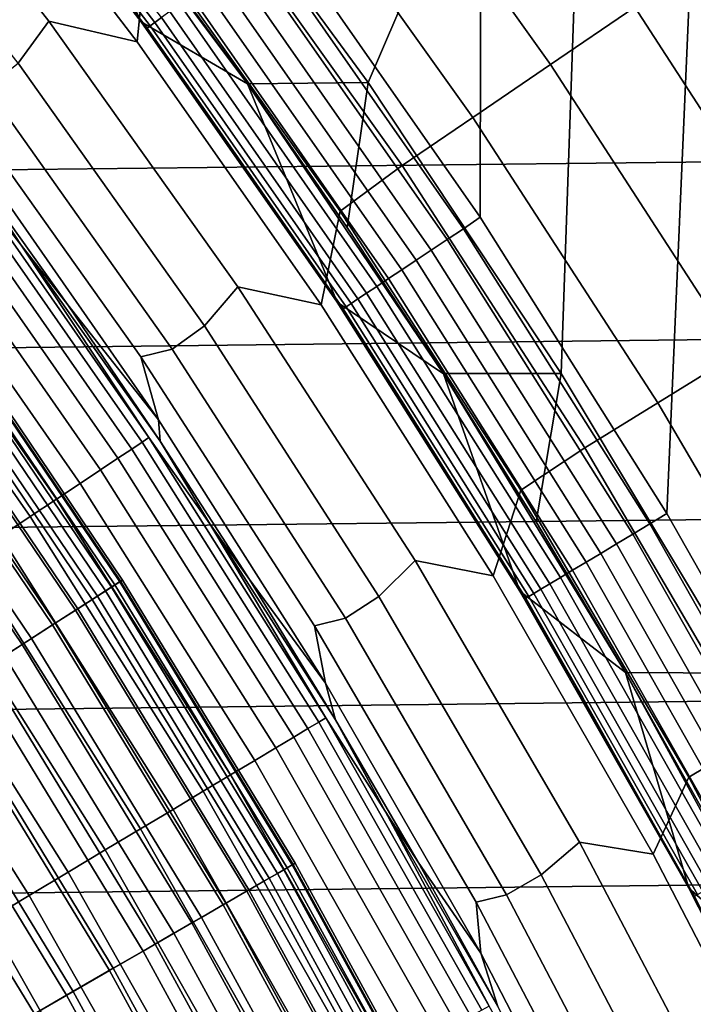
# Model space of a CAD drawing. Header units: metres. Extents: x -109 to 109, y -342 to 66.
# Tile 405 of 512: x 17.36 to 19.39, y 10.07 to 13.04. Entities that reach past the tile are written whole.
import ezdxf

# ---------------------------------------------------------------- set-up
doc = ezdxf.new("R2010")
doc.units = ezdxf.units.M
doc.layers.add('solid_K_24_62_16_000B91', color=7, linetype='CONTINUOUS')

msp = doc.modelspace()

# ---------------------------------------------------------------- linework, layer by layer
at = {"layer": 'solid_K_24_62_16_000B91'}
for points in [[(17.784119, 13.701372, 34.599998), (18.386925, 15.268626, 34.599998), (19.072733, 14.402808, 34.599998), (18.406809, 12.852705, 34.599998)], [(18.139885, 13.311446, 34), (18.743938, 12.446476, 34), (18.747402, 14.16986, 34), (18.072548, 15.021085, 34)], [(18.98876, 11.976199, 34.599998), (18.406809, 12.852705, 34.599998), (19.072733, 14.402808, 34.599998)], [(18.98876, 11.976199, 34.599998), (19.072733, 14.402808, 34.599998), (19.717484, 13.5067, 34.599998), (19.529417, 11.072678, 34.599998)], [(18.743938, 12.446476, 34), (19.306778, 11.554147, 34), (19.382217, 13.288328, 34), (18.747402, 14.16986, 34)], [(17.121813, 14.067979, -25.604593), (17.740078, 13.279839, -25.604593), (17.710339, 12.97538, -26.058783), (17.121588, 13.742919, -26.058783)], [(18.95632, 12.9069, -24.327097), (18.352989, 13.751289, -24.327097), (18.59889, 13.935528, -23.93474), (19.210306, 13.079824, -23.93474)], [(17.783539, 13.048336, 34.268066), (17.152388, 13.86755, 34.268066), (17.133142, 13.85199, 34.323208), (17.763586, 13.033696, 34.323208)], [(17.611908, 13.184109, 34.5), (17.293169, 13.599498, 34.5), (17.092901, 13.850369, 37.75), (17.722563, 13.034983, 37.75)], [(17.411068, 13.692231, 37.599998), (17.722563, 13.034983, 37.75), (17.092901, 13.850369, 37.75)], [(17.749142, 13.023098, 34.380928), (17.119211, 13.840727, 34.380928), (17.110798, 13.833925, 34.440392), (17.740419, 13.016698, 34.440392)], [(17.740419, 13.016698, 34.440392), (17.110798, 13.833925, 34.440392), (17.611908, 13.184109, 34.5)], [(17.763586, 13.033696, 34.323208), (17.133142, 13.85199, 34.323208), (17.119211, 13.840727, 34.380928), (17.749142, 13.023098, 34.380928)], [(16.838154, 13.810571, -26.524464), (17.443949, 13.037024, -26.524464), (17.351593, 12.911283, -26.999956), (16.754761, 13.67688, -26.999956)], [(17.710339, 12.97538, -26.058783), (17.443949, 13.037024, -26.524464), (16.838154, 13.810571, -26.524464), (17.121588, 13.742919, -26.058783)], [(18.722256, 12.747542, -24.737186), (18.126373, 13.581506, -24.737186), (18.352989, 13.751289, -24.327097), (18.95632, 12.9069, -24.327097)], [(22.643448, 13.701851, 84.926178), (-22.950981, 13.182799, 84.926178), (-23.246618, 12.656891, 84.926178), (22.950975, 13.182808, 84.926178)], [(18.042839, 12.848287, 37.599998), (17.722563, 13.034983, 37.75), (17.411068, 13.692231, 37.599998)], [(17.411068, 13.692231, 37.599998), (17.732145, 13.27379, 34.900002), (18.04299, 12.848073, 34.900002), (18.042839, 12.848287, 37.599998)], [(18.04299, 12.848073, 34.900002), (17.732145, 13.27379, 34.900002), (17.784119, 13.701372, 34.599998), (18.406809, 12.852705, 34.599998)], [(18.126373, 13.581506, -24.737186), (18.722256, 12.747542, -24.737186), (18.508955, 12.602326, -25.16353), (17.919861, 13.426788, -25.16353)], [(17.919861, 13.426788, -25.16353), (18.508955, 12.602326, -25.16353), (18.322096, 12.464563, -25.604593), (17.740078, 13.279839, -25.604593)], [(18.69441, 12.412115, 34.003647), (18.743938, 12.446476, 34), (18.139885, 13.311446, 34), (18.092079, 13.274722, 34.003647)], [(20.031343, 12.402883, 33.996353), (19.437162, 13.314766, 33.996353), (19.382217, 13.288328, 34), (19.97562, 12.378391, 34)], [(17.740078, 13.279839, -25.604593), (18.322096, 12.464563, -25.604593), (18.264708, 12.182652, -26.058783), (17.710339, 12.97538, -26.058783)], [(18.69441, 12.412115, 34.003647), (18.092079, 13.274722, 34.003647), (18.044149, 13.239553, 34.014545), (18.644884, 12.379232, 34.014545)], [(19.782383, 12.197336, -23.93474), (19.210306, 13.079824, -23.93474), (19.483295, 13.265693, -23.561533), (20.063501, 12.370664, -23.561533)], [(19.306778, 11.554147, 34), (19.827166, 10.636423, 34), (19.97562, 12.378391, 34), (19.382217, 13.288328, 34)], [(18.644884, 12.379232, 34.014545), (18.044149, 13.239553, 34.014545), (17.997629, 13.20542, 34.032536), (18.596815, 12.347317, 34.032536)], [(18.596815, 12.347317, 34.032536), (17.997629, 13.20542, 34.032536), (17.953199, 13.172821, 34.057358), (18.550907, 12.316835, 34.057358)], [(22.950975, 13.182808, 84.926178), (-23.246618, 12.656891, 84.926178), (-23.530222, 12.124351, 84.926178), (23.246613, 12.6569, 84.926178)], [(17.174181, 12.601232, -29.41346), (16.753042, 13.174735, -29.262819), (17.212774, 12.586291, -28.956398), (17.360952, 12.362662, -29.262819)], [(17.740419, 13.016698, 34.440392), (17.611908, 13.184109, 34.5), (17.722563, 13.034983, 37.75), (17.920671, 12.761251, 34.5)], [(18.550907, 12.316835, 34.057358), (17.953199, 13.172821, 34.057358), (17.911509, 13.142232, 34.088646), (18.507828, 12.288234, 34.088646)], [(18.468208, 12.261929, 34.125946), (17.873167, 13.114099, 34.125946), (17.838732, 13.088834, 34.168709), (18.432629, 12.238306, 34.168709)], [(18.507828, 12.288234, 34.088646), (17.911509, 13.142232, 34.088646), (17.873167, 13.114099, 34.125946), (18.468208, 12.261929, 34.125946)], [(18.432629, 12.238306, 34.168709), (17.838732, 13.088834, 34.168709), (17.80871, 13.066806, 34.216316), (18.401608, 12.21771, 34.216316)], [(18.401608, 12.21771, 34.216316), (17.80871, 13.066806, 34.216316), (17.783539, 13.048336, 34.268066), (18.375599, 12.20044, 34.268066)], [(19.520834, 12.036079, -24.327097), (18.95632, 12.9069, -24.327097), (19.210306, 13.079824, -23.93474), (19.782383, 12.197336, -23.93474)], [(17.443949, 13.037024, -26.524464), (18.014235, 12.236939, -26.524464), (17.913471, 12.119677, -26.999956), (17.351593, 12.911283, -26.999956)], [(18.264708, 12.182652, -26.058783), (18.014235, 12.236939, -26.524464), (17.443949, 13.037024, -26.524464), (17.710339, 12.97538, -26.058783)], [(18.219284, 12.331167, 34.5), (17.920671, 12.761251, 34.5), (17.722563, 13.034983, 37.75), (18.31336, 12.191013, 37.75)], [(18.042839, 12.848287, 37.599998), (18.31336, 12.191013, 37.75), (17.722563, 13.034983, 37.75)], [(18.35498, 12.186751, 34.323208), (17.763586, 13.033696, 34.323208), (17.749142, 13.023098, 34.380928), (18.340055, 12.176842, 34.380928)], [(18.375599, 12.20044, 34.268066), (17.783539, 13.048336, 34.268066), (17.763586, 13.033696, 34.323208), (18.35498, 12.186751, 34.323208)], [(18.340055, 12.176842, 34.380928), (17.749142, 13.023098, 34.380928), (17.740419, 13.016698, 34.440392), (18.331043, 12.170857, 34.440392)], [(17.740419, 13.016698, 34.440392), (17.920671, 12.761251, 34.5), (18.219284, 12.331167, 34.5)], [(18.331043, 12.170857, 34.440392), (17.740419, 13.016698, 34.440392), (18.219284, 12.331167, 34.5)], [(17.351593, 12.911283, -26.999956), (17.913471, 12.119677, -26.999956), (17.815592, 12.04949, -27.483545), (17.25721, 12.836443, -27.483545)], [(19.279799, 11.887475, -24.737186), (18.722256, 12.747542, -24.737186), (18.95632, 12.9069, -24.327097), (19.520834, 12.036079, -24.327097)], [(18.633806, 11.97513, 37.599998), (18.31336, 12.191013, 37.75), (18.042839, 12.848287, 37.599998)], [(18.633806, 11.97513, 37.599998), (18.042839, 12.848287, 37.599998), (18.343445, 12.415335, 34.900002), (18.633629, 11.975408, 34.900002)], [(18.042839, 12.848287, 37.599998), (18.04299, 12.848073, 34.900002), (18.343445, 12.415335, 34.900002)], [(18.04299, 12.848073, 34.900002), (18.406809, 12.852705, 34.599998), (18.343445, 12.415335, 34.900002)], [(18.633629, 11.975408, 34.900002), (18.343445, 12.415335, 34.900002), (18.406809, 12.852705, 34.599998), (18.98876, 11.976199, 34.599998)], [(17.815592, 12.04949, -27.483545), (17.721376, 12.026032, -27.97349), (17.16165, 12.81212, -27.97349), (17.25721, 12.836443, -27.483545)], [(17.16165, 12.81212, -27.97349), (17.721376, 12.026032, -27.97349), (17.775145, 11.835648, -28.468019), (17.237804, 12.605412, -28.468019)], [(18.722256, 12.747542, -24.737186), (19.279799, 11.887475, -24.737186), (19.060146, 11.752058, -25.16353), (18.508955, 12.602326, -25.16353)], [(23.246613, 12.6569, 84.926178), (-23.530222, 12.124351, 84.926178), (-23.801601, 11.585552, 84.926178), (23.530216, 12.12436, 84.926178)], [(17.154245, 12.586605, -29.565153), (17.725355, 11.768712, -29.565153), (17.69405, 11.747928, -29.714186), (17.123951, 12.564376, -29.714186)], [(17.174181, 12.601232, -29.41346), (17.745953, 11.782389, -29.41346), (17.725355, 11.768712, -29.565153), (17.154245, 12.586605, -29.565153)], [(17.174181, 12.601232, -29.41346), (17.360952, 12.362662, -29.262819), (17.745953, 11.782389, -29.41346)], [(17.237804, 12.605412, -28.468019), (17.775145, 11.835648, -28.468019), (17.501003, 12.182331, -28.956398), (17.212774, 12.586291, -28.956398)], [(17.212774, 12.586291, -28.956398), (17.501003, 12.182331, -28.956398), (17.360952, 12.362662, -29.262819)], [(18.508955, 12.602326, -25.16353), (19.060146, 11.752058, -25.16353), (18.866673, 11.623818, -25.604593), (18.322096, 12.464563, -25.604593)], [(17.123951, 12.564376, -29.714186), (17.69405, 11.747928, -29.714186), (17.652267, 11.720186, -29.859468), (17.083515, 12.534707, -29.859468)], [(17.083515, 12.534707, -29.859468), (17.652267, 11.720186, -29.859468), (17.600313, 11.685691, -29.999943), (17.033234, 12.497814, -29.999943)], [(17.033234, 12.497814, -29.999943), (17.600313, 11.685691, -29.999943), (17.538565, 11.644693, -30.134586), (16.973475, 12.453966, -30.134586)], [(18.322096, 12.464563, -25.604593), (18.866673, 11.623818, -25.604593), (18.783619, 11.366275, -26.058783), (18.264708, 12.182652, -26.058783)], [(16.973475, 12.453966, -30.134586), (17.538565, 11.644693, -30.134586), (17.46747, 11.59749, -30.262415), (16.904671, 12.403483, -30.262415)], [(19.255648, 11.522223, 34.003647), (19.306778, 11.554147, 34), (18.743938, 12.446476, 34), (18.69441, 12.412115, 34.003647)], [(16.904671, 12.403483, -30.262415), (17.46747, 11.59749, -30.262415), (17.387552, 11.544429, -30.382496), (16.827328, 12.346734, -30.382496)], [(19.255648, 11.522223, 34.003647), (18.69441, 12.412115, 34.003647), (18.644884, 12.379232, 34.014545), (19.204634, 11.491698, 34.014545)], [(19.204634, 11.491698, 34.014545), (18.644884, 12.379232, 34.014545), (18.596815, 12.347317, 34.032536), (19.155123, 11.462071, 34.032536)], [(16.827328, 12.346734, -30.382496), (17.387552, 11.544429, -30.382496), (17.299391, 11.485894, -30.493958), (16.742006, 12.284131, -30.493958)], [(17.745953, 11.782389, -29.41346), (17.360952, 12.362662, -29.262819), (17.779755, 11.771773, -28.956398), (17.929531, 11.522587, -29.262819)], [(17.501003, 12.182331, -28.956398), (17.779755, 11.771773, -28.956398), (17.360952, 12.362662, -29.262819)], [(19.155123, 11.462071, 34.032536), (18.596815, 12.347317, 34.032536), (18.550907, 12.316835, 34.057358), (19.107836, 11.433775, 34.057358)], [(18.331043, 12.170857, 34.440392), (18.219284, 12.331167, 34.5), (18.31336, 12.191013, 37.75), (18.507578, 11.894097, 34.5)], [(19.107836, 11.433775, 34.057358), (18.550907, 12.316835, 34.057358), (18.507828, 12.288234, 34.088646), (19.063463, 11.407224, 34.088646)], [(19.063463, 11.407224, 34.088646), (18.507828, 12.288234, 34.088646), (18.468208, 12.261929, 34.125946), (19.022655, 11.382805, 34.125946)], [(19.022655, 11.382805, 34.125946), (18.468208, 12.261929, 34.125946), (18.432629, 12.238306, 34.168709), (18.986006, 11.360875, 34.168709)], [(18.014235, 12.236939, -26.524464), (18.547852, 11.411945, -26.524464), (18.439264, 11.303654, -26.999956), (17.913471, 12.119677, -26.999956)], [(18.783619, 11.366275, -26.058783), (18.547852, 11.411945, -26.524464), (18.014235, 12.236939, -26.524464), (18.264708, 12.182652, -26.058783)], [(18.986006, 11.360875, 34.168709), (18.432629, 12.238306, 34.168709), (18.401608, 12.21771, 34.216316), (18.954054, 11.341756, 34.216316)], [(18.927263, 11.325725, 34.268066), (18.375599, 12.20044, 34.268066), (18.35498, 12.186751, 34.323208), (18.906027, 11.313017, 34.323208)], [(18.954054, 11.341756, 34.216316), (18.401608, 12.21771, 34.216316), (18.375599, 12.20044, 34.268066), (18.927263, 11.325725, 34.268066)], [(17.056177, 12.145649, -32.508709), (17.614771, 11.320327, -32.508709), (17.643354, 11.338696, -32.670647), (17.083853, 12.165357, -32.670647)], [(17.098122, 12.175517, -63.279659), (17.658091, 11.348166, -63.279659), (17.632719, 11.331861, -63.563889), (17.073557, 12.158025, -63.563889)], [(17.083853, 12.165357, -32.670647), (17.643354, 11.338696, -32.670647), (17.660578, 11.349764, -32.834843), (17.100531, 12.177233, -32.834843)], [(17.658091, 11.348166, -63.279659), (17.098122, 12.175517, -63.279659), (17.106094, 12.181195, -63), (17.666325, 11.353457, -63)], [(17.100531, 12.177233, -32.834843), (17.660578, 11.349764, -32.834843), (17.666325, 11.353456, -33), (17.106096, 12.181194, -33)], [(17.106096, 12.181194, -33), (17.666325, 11.353456, -33), (17.666325, 11.353457, -63), (17.106094, 12.181195, -63)], [(17.775145, 11.835648, -28.468019), (17.779755, 11.771773, -28.956398), (17.501003, 12.182331, -28.956398)], [(18.785389, 11.450292, 34.5), (18.507578, 11.894097, 34.5), (18.31336, 12.191013, 37.75), (18.864002, 11.320312, 37.75)], [(18.633806, 11.97513, 37.599998), (18.864002, 11.320312, 37.75), (18.31336, 12.191013, 37.75)], [(18.890654, 11.303819, 34.380928), (18.340055, 12.176842, 34.380928), (18.331043, 12.170857, 34.440392), (18.881371, 11.298264, 34.440392)], [(18.331043, 12.170857, 34.440392), (18.507578, 11.894097, 34.5), (18.785389, 11.450292, 34.5)], [(18.881371, 11.298264, 34.440392), (18.331043, 12.170857, 34.440392), (18.785389, 11.450292, 34.5)], [(18.906027, 11.313017, 34.323208), (18.35498, 12.186751, 34.323208), (18.340055, 12.176842, 34.380928), (18.890654, 11.303819, 34.380928)], [(17.017693, 12.118243, -32.350132), (17.575026, 11.294784, -32.350132), (17.614771, 11.320327, -32.508709), (17.056177, 12.145649, -32.508709)], [(17.073557, 12.158025, -63.563889), (17.632719, 11.331861, -63.563889), (17.59034, 11.304625, -63.845238), (17.03252, 12.128802, -63.845238)], [(23.530216, 12.12436, 84.926178), (-23.801601, 11.585552, 84.926178), (-24.060682, 11.040631, 84.926178), (23.801596, 11.585562, 84.926178)], [(16.96866, 12.083328, -32.196003), (17.524389, 11.26224, -32.196003), (17.575026, 11.294784, -32.350132), (17.017693, 12.118243, -32.350132)], [(17.03252, 12.128802, -63.845238), (17.59034, 11.304625, -63.845238), (17.531166, 11.266596, -64.122269), (16.975224, 12.088001, -64.122269)], [(17.913471, 12.119677, -26.999956), (18.439264, 11.303654, -26.999956), (18.338116, 11.238285, -27.483545), (17.815592, 12.04949, -27.483545)], [(16.975224, 12.088001, -64.122269), (17.531166, 11.266596, -64.122269), (17.4555, 11.217969, -64.393578), (16.901957, 12.035829, -64.393578)], [(16.909418, 12.041142, -32.047379), (17.463207, 11.222921, -32.047379), (17.524389, 11.26224, -32.196003), (16.96866, 12.083328, -32.196003)], [(18.338116, 11.238285, -27.483545), (18.245123, 11.215528, -27.97349), (17.721376, 12.026032, -27.97349), (17.815592, 12.04949, -27.483545)], [(16.901957, 12.035829, -64.393578), (17.4555, 11.217969, -64.393578), (17.363729, 11.158992, -64.657761), (16.813097, 11.972552, -64.657761)], [(16.840372, 11.991975, -31.905273), (17.391899, 11.177094, -31.905273), (17.463207, 11.222921, -32.047379), (16.909418, 12.041142, -32.047379)], [(17.721376, 12.026032, -27.97349), (18.245123, 11.215528, -27.97349), (18.278135, 11.043012, -28.468019), (17.775145, 11.835648, -28.468019)], [(19.797861, 11.003064, -24.737186), (19.279799, 11.887475, -24.737186), (19.520834, 12.036079, -24.327097), (20.045372, 11.140612, -24.327097)], [(16.761993, 11.936162, -31.770662), (17.310953, 11.125074, -31.770662), (17.391899, 11.177094, -31.905273), (16.840372, 11.991975, -31.905273)], [(16.813097, 11.972552, -64.657761), (17.363729, 11.158992, -64.657761), (17.256323, 11.089965, -64.913483), (16.709095, 11.898493, -64.913483)], [(18.633629, 11.975408, 34.900002), (18.98876, 11.976199, 34.599998), (18.91337, 11.528527, 34.900002)], [(18.633806, 11.97513, 37.599998), (18.633629, 11.975408, 34.900002), (18.91337, 11.528527, 34.900002)], [(19.182421, 11.075074, 37.599998), (18.864002, 11.320312, 37.75), (18.633806, 11.97513, 37.599998)], [(18.633806, 11.97513, 37.599998), (18.91337, 11.528527, 34.900002), (19.182457, 11.07501, 34.900002), (19.182421, 11.075074, 37.599998)], [(19.182457, 11.07501, 34.900002), (18.91337, 11.528527, 34.900002), (18.98876, 11.976199, 34.599998), (19.529417, 11.072678, 34.599998)], [(19.279799, 11.887475, -24.737186), (19.797861, 11.003064, -24.737186), (19.572306, 10.877724, -25.16353), (19.060146, 11.752058, -25.16353)], [(17.775145, 11.835648, -28.468019), (18.278135, 11.043012, -28.468019), (18.048876, 11.35484, -28.956398), (17.779755, 11.771773, -28.956398)], [(17.745953, 11.782389, -29.41346), (18.278715, 10.937646, -29.41346), (18.257498, 10.92495, -29.565153), (17.725355, 11.768712, -29.565153)], [(17.745953, 11.782389, -29.41346), (17.929531, 11.522587, -29.262819), (18.278715, 10.937646, -29.41346)], [(17.725355, 11.768712, -29.565153), (18.257498, 10.92495, -29.565153), (18.225254, 10.905655, -29.714186), (17.69405, 11.747928, -29.714186)], [(17.779755, 11.771773, -28.956398), (18.048876, 11.35484, -28.956398), (17.929531, 11.522587, -29.262819)], [(19.060146, 11.752058, -25.16353), (19.572306, 10.877724, -25.16353), (19.3727, 10.759322, -25.604593), (18.866673, 11.623818, -25.604593)], [(17.652267, 11.720186, -29.859468), (18.182219, 10.879903, -29.859468), (18.128702, 10.847881, -29.999943), (17.600313, 11.685691, -29.999943)], [(17.69405, 11.747928, -29.714186), (18.225254, 10.905655, -29.714186), (18.182219, 10.879903, -29.859468), (17.652267, 11.720186, -29.859468)], [(17.600313, 11.685691, -29.999943), (18.128702, 10.847881, -29.999943), (18.0651, 10.809822, -30.134586), (17.538565, 11.644693, -30.134586)], [(17.538565, 11.644693, -30.134586), (18.0651, 10.809822, -30.134586), (17.991873, 10.766004, -30.262415), (17.46747, 11.59749, -30.262415)], [(18.866673, 11.623818, -25.604593), (19.3727, 10.759322, -25.604593), (19.266068, 10.527831, -26.058783), (18.783619, 11.366275, -26.058783)], [(23.801596, 11.585562, 84.926178), (-24.060682, 11.040631, 84.926178), (-24.307245, 10.490058, 84.926178), (24.060677, 11.040641, 84.926178)], [(17.46747, 11.59749, -30.262415), (17.991873, 10.766004, -30.262415), (17.909555, 10.716746, -30.382496), (17.387552, 11.544429, -30.382496)], [(17.387552, 11.544429, -30.382496), (17.909555, 10.716746, -30.382496), (17.818747, 10.662408, -30.493958), (17.299391, 11.485894, -30.493958)], [(19.774555, 10.607003, 34.003647), (19.827166, 10.636423, 34), (19.306778, 11.554147, 34), (19.255648, 11.522223, 34.003647)], [(18.278715, 10.937646, -29.41346), (17.929531, 11.522587, -29.262819), (18.308222, 10.931757, -28.956398), (18.457491, 10.65641, -29.262819)], [(18.048876, 11.35484, -28.956398), (18.308222, 10.931757, -28.956398), (17.929531, 11.522587, -29.262819)], [(19.774555, 10.607003, 34.003647), (19.255648, 11.522223, 34.003647), (19.204634, 11.491698, 34.014545), (19.722168, 10.578903, 34.014545)], [(17.299391, 11.485894, -30.493958), (17.818747, 10.662408, -30.493958), (17.72011, 10.603386, -30.595985), (17.203629, 11.422313, -30.595985)], [(19.722168, 10.578903, 34.014545), (19.204634, 11.491698, 34.014545), (19.155123, 11.462071, 34.032536), (19.671322, 10.551629, 34.032536)], [(19.671322, 10.551629, 34.032536), (19.155123, 11.462071, 34.032536), (19.107836, 11.433775, 34.057358), (19.622761, 10.52558, 34.057358)], [(18.881371, 11.298264, 34.440392), (18.785389, 11.450292, 34.5), (18.864002, 11.320312, 37.75), (19.052559, 11, 34.5)], [(19.622761, 10.52558, 34.057358), (19.107836, 11.433775, 34.057358), (19.063463, 11.407224, 34.088646), (19.577192, 10.501139, 34.088646)], [(17.203629, 11.422313, -30.595985), (17.72011, 10.603386, -30.595985), (17.614363, 10.54011, -30.687834), (17.100964, 11.35415, -30.687834)], [(18.547852, 11.411945, -26.524464), (19.043715, 10.563724, -26.524464), (18.927908, 10.464861, -26.999956), (18.439264, 11.303654, -26.999956)], [(19.266068, 10.527831, -26.058783), (19.043715, 10.563724, -26.524464), (18.547852, 11.411945, -26.524464), (18.783619, 11.366275, -26.058783)], [(19.577192, 10.501139, 34.088646), (19.063463, 11.407224, 34.088646), (19.022655, 11.382805, 34.125946), (19.535284, 10.47866, 34.125946)], [(19.535284, 10.47866, 34.125946), (19.022655, 11.382805, 34.125946), (18.986006, 11.360875, 34.168709), (19.497648, 10.458471, 34.168709)], [(17.100964, 11.35415, -30.687834), (17.614363, 10.54011, -30.687834), (17.502279, 10.473041, -30.768835), (16.992147, 11.2819, -30.768835)], [(17.614771, 11.320327, -32.508709), (18.133463, 10.469359, -32.508709), (18.162888, 10.486348, -32.670647), (17.643354, 11.338696, -32.670647)], [(17.658091, 11.348166, -63.279659), (18.178057, 10.495106, -63.279659), (18.151939, 10.480027, -63.563889), (17.632719, 11.331861, -63.563889)], [(17.643354, 11.338696, -32.670647), (18.162888, 10.486348, -32.670647), (18.180618, 10.496585, -32.834843), (17.660578, 11.349764, -32.834843)], [(18.178057, 10.495106, -63.279659), (17.658091, 11.348166, -63.279659), (17.666325, 11.353457, -63), (18.186533, 10.5, -63)], [(17.660578, 11.349764, -32.834843), (18.180618, 10.496585, -32.834843), (18.186535, 10.499999, -33), (17.666325, 11.353456, -33)], [(17.666325, 11.353456, -33), (18.186535, 10.499999, -33), (18.186533, 10.5, -63), (17.666325, 11.353457, -63)], [(18.278135, 11.043012, -28.468019), (18.308222, 10.931757, -28.956398), (18.048876, 11.35484, -28.956398)], [(19.464834, 10.44087, 34.216316), (18.954054, 11.341756, 34.216316), (18.927263, 11.325725, 34.268066), (19.437323, 10.426113, 34.268066)], [(19.497648, 10.458471, 34.168709), (18.986006, 11.360875, 34.168709), (18.954054, 11.341756, 34.216316), (19.464834, 10.44087, 34.216316)], [(17.59034, 11.304625, -63.845238), (18.108311, 10.454839, -63.845238), (18.047396, 10.419668, -64.122269), (17.531166, 11.266596, -64.122269)], [(17.575026, 11.294784, -32.350132), (18.092546, 10.445737, -32.350132), (18.133463, 10.469359, -32.508709), (17.614771, 11.320327, -32.508709)], [(17.632719, 11.331861, -63.563889), (18.151939, 10.480027, -63.563889), (18.108311, 10.454839, -63.845238), (17.59034, 11.304625, -63.845238)], [(19.308937, 10.543478, 34.5), (19.052559, 11, 34.5), (18.864002, 11.320312, 37.75), (19.373276, 10.424786, 37.75)], [(19.182421, 11.075074, 37.599998), (19.373276, 10.424786, 37.75), (18.864002, 11.320312, 37.75)], [(19.415514, 10.414414, 34.323208), (18.906027, 11.313017, 34.323208), (18.890654, 11.303819, 34.380928), (19.399727, 10.405947, 34.380928)], [(19.437323, 10.426113, 34.268066), (18.927263, 11.325725, 34.268066), (18.906027, 11.313017, 34.323208), (19.415514, 10.414414, 34.323208)], [(16.992147, 11.2819, -30.768835), (17.502279, 10.473041, -30.768835), (17.384674, 10.402667, -30.8384), (16.87797, 11.206093, -30.8384)], [(17.524389, 11.26224, -32.196003), (18.040419, 10.415641, -32.196003), (18.092546, 10.445737, -32.350132), (17.575026, 11.294784, -32.350132)], [(18.439264, 11.303654, -26.999956), (18.927908, 10.464861, -26.999956), (18.823729, 10.404459, -27.483545), (18.338116, 11.238285, -27.483545)], [(19.399727, 10.405947, 34.380928), (18.890654, 11.303819, 34.380928), (18.881371, 11.298264, 34.440392), (19.390194, 10.400833, 34.440392)], [(18.881371, 11.298264, 34.440392), (19.052559, 11, 34.5), (19.308937, 10.543478, 34.5)], [(19.390194, 10.400833, 34.440392), (18.881371, 11.298264, 34.440392), (19.308937, 10.543478, 34.5)], [(17.531166, 11.266596, -64.122269), (18.047396, 10.419668, -64.122269), (17.969501, 10.374697, -64.393578), (17.4555, 11.217969, -64.393578)], [(17.463207, 11.222921, -32.047379), (17.977434, 10.379277, -32.047379), (18.040419, 10.415641, -32.196003), (17.524389, 11.26224, -32.196003)], [(17.4555, 11.217969, -64.393578), (17.969501, 10.374697, -64.393578), (17.875029, 10.320152, -64.657761), (17.363729, 11.158992, -64.657761)], [(17.391899, 11.177094, -31.905273), (17.904028, 10.336895, -31.905273), (17.977434, 10.379277, -32.047379), (17.463207, 11.222921, -32.047379)], [(18.823729, 10.404459, -27.483545), (18.731829, 10.382255, -27.97349), (18.245123, 11.215528, -27.97349), (18.338116, 11.238285, -27.483545)], [(18.245123, 11.215528, -27.97349), (18.731829, 10.382255, -27.97349), (18.745804, 10.229035, -28.468019), (18.278135, 11.043012, -28.468019)], [(16.87797, 11.206093, -30.8384), (17.384674, 10.402667, -30.8384), (17.262405, 10.329504, -30.896017), (16.759264, 11.127278, -30.896017)], [(17.363729, 11.158992, -64.657761), (17.875029, 10.320152, -64.657761), (17.76446, 10.256315, -64.913483), (17.256323, 11.089965, -64.913483)], [(17.310953, 11.125074, -31.770662), (17.820698, 10.288785, -31.770662), (17.904028, 10.336895, -31.905273), (17.391899, 11.177094, -31.905273)], [(17.220924, 11.067216, -31.644464), (17.728018, 10.235276, -31.644464), (17.820698, 10.288785, -31.770662), (17.310953, 11.125074, -31.770662)], [(17.122427, 11.003916, -31.527544), (17.626619, 10.176734, -31.527544), (17.728018, 10.235276, -31.644464), (17.220924, 11.067216, -31.644464)], [(17.256323, 11.089965, -64.913483), (17.76446, 10.256315, -64.913483), (17.638357, 10.18351, -65.159439), (17.133827, 11.011242, -65.159439)], [(19.687731, 10.149668, 37.599998), (19.373276, 10.424786, 37.75), (19.182421, 11.075074, 37.599998)], [(19.182421, 11.075074, 37.599998), (19.440702, 10.615159, 34.900002), (19.687799, 10.149535, 34.900002), (19.687731, 10.149668, 37.599998)], [(19.182421, 11.075074, 37.599998), (19.182457, 11.07501, 34.900002), (19.440702, 10.615159, 34.900002)], [(19.182457, 11.07501, 34.900002), (19.529417, 11.072678, 34.599998), (19.440702, 10.615159, 34.900002)], [(24.060677, 11.040641, 84.926178), (-24.307245, 10.490058, 84.926178), (-24.541252, 9.933911, 84.926178), (24.30724, 10.490067, 84.926178)], [(18.278135, 11.043012, -28.468019), (18.745804, 10.229035, -28.468019), (18.557653, 10.502753, -28.956398), (18.308222, 10.931757, -28.956398)], [(17.133827, 11.011242, -65.159439), (17.638357, 10.18351, -65.159439), (17.497366, 10.102109, -65.394363), (16.99687, 10.923224, -65.394363)], [(17.016136, 10.935607, -31.420704), (17.5172, 10.11356, -31.420704), (17.626619, 10.176734, -31.527544), (17.122427, 11.003916, -31.527544)], [(16.99687, 10.923224, -65.394363), (17.497366, 10.102109, -65.394363), (17.342207, 10.012527, -65.617065), (16.846148, 10.826362, -65.617065)], [(16.902781, 10.862757, -31.324673), (17.400505, 10.046186, -31.324673), (17.5172, 10.11356, -31.420704), (17.016136, 10.935607, -31.420704)], [(18.257498, 10.92495, -29.565153), (18.749508, 10.057172, -29.565153), (18.716396, 10.03941, -29.714186), (18.225254, 10.905655, -29.714186)], [(18.278715, 10.937646, -29.41346), (18.771297, 10.068859, -29.41346), (18.749508, 10.057172, -29.565153), (18.257498, 10.92495, -29.565153)], [(18.278715, 10.937646, -29.41346), (18.457491, 10.65641, -29.262819), (18.771297, 10.068859, -29.41346)], [(18.308222, 10.931757, -28.956398), (18.557653, 10.502753, -28.956398), (18.457491, 10.65641, -29.262819)], [(18.225254, 10.905655, -29.714186), (18.716396, 10.03941, -29.714186), (18.672199, 10.015703, -29.859468), (18.182219, 10.879903, -29.859468)], [(16.783134, 10.785865, -31.240108), (17.277336, 9.975075, -31.240108), (17.400505, 10.046186, -31.324673), (16.902781, 10.862757, -31.324673)], [(18.182219, 10.879903, -29.859468), (18.672199, 10.015703, -29.859468), (18.617243, 9.986224, -29.999943), (18.128702, 10.847881, -29.999943)], [(19.572306, 10.877724, -25.16353), (20.044386, 9.981113, -25.16353), (19.839142, 9.872841, -25.604593), (19.3727, 10.759322, -25.604593)], [(18.128702, 10.847881, -29.999943), (18.617243, 9.986224, -29.999943), (18.551926, 9.951189, -30.134586), (18.0651, 10.809822, -30.134586)], [(18.0651, 10.809822, -30.134586), (18.551926, 9.951189, -30.134586), (18.476725, 9.910851, -30.262415), (17.991873, 10.766004, -30.262415)], [(17.991873, 10.766004, -30.262415), (18.476725, 9.910851, -30.262415), (18.392189, 9.865506, -30.382496), (17.909555, 10.716746, -30.382496)], [(19.3727, 10.759322, -25.604593), (19.839142, 9.872841, -25.604593), (19.711113, 9.66895, -26.058783), (19.266068, 10.527831, -26.058783)], [(17.909555, 10.716746, -30.382496), (18.392189, 9.865506, -30.382496), (18.298933, 9.815484, -30.493958), (17.818747, 10.662408, -30.493958)], [(17.818747, 10.662408, -30.493958), (18.298933, 9.815484, -30.493958), (18.197638, 9.76115, -30.595985), (17.72011, 10.603386, -30.595985)], [(18.771297, 10.068859, -29.41346), (18.457491, 10.65641, -29.262819), (18.797033, 10.068062, -28.956398), (18.943638, 9.766097, -29.262819)], [(18.557653, 10.502753, -28.956398), (18.797033, 10.068062, -28.956398), (18.457491, 10.65641, -29.262819)], [(17.72011, 10.603386, -30.595985), (18.197638, 9.76115, -30.595985), (18.089043, 9.7029, -30.687834), (17.614363, 10.54011, -30.687834)], [(19.043715, 10.563724, -26.524464), (19.500813, 9.693998, -26.524464), (19.378424, 9.604985, -26.999956), (18.927908, 10.464861, -26.999956)], [(19.711113, 9.66895, -26.058783), (19.500813, 9.693998, -26.524464), (19.043715, 10.563724, -26.524464), (19.266068, 10.527831, -26.058783)], [(17.614363, 10.54011, -30.687834), (18.089043, 9.7029, -30.687834), (17.973936, 9.641158, -30.768835), (17.502279, 10.473041, -30.768835)], [(19.390194, 10.400833, 34.440392), (19.308937, 10.543478, 34.5), (19.373276, 10.424786, 37.75), (19.55438, 10.080983, 34.5)], [(24.30724, 10.490067, 84.926178), (-24.541252, 9.933911, 84.926178), (-24.762497, 9.372688, 84.926178), (24.541248, 9.933921, 84.926178)], [(18.151939, 10.480027, -63.563889), (18.630039, 9.604453, -63.563889), (18.585262, 9.581368, -63.845238), (18.108311, 10.454839, -63.845238)], [(18.133463, 10.469359, -32.508709), (18.611076, 9.594677, -32.508709), (18.641275, 9.610246, -32.670647), (18.162888, 10.486348, -32.670647)], [(18.178057, 10.495106, -63.279659), (18.656845, 9.618272, -63.279659), (18.630039, 9.604453, -63.563889), (18.151939, 10.480027, -63.563889)], [(18.162888, 10.486348, -32.670647), (18.641275, 9.610246, -32.670647), (18.659473, 9.619627, -32.834843), (18.180618, 10.496585, -32.834843)], [(18.656845, 9.618272, -63.279659), (18.178057, 10.495106, -63.279659), (18.186533, 10.5, -63), (18.665545, 9.622757, -63)], [(18.180618, 10.496585, -32.834843), (18.659473, 9.619627, -32.834843), (18.665545, 9.622756, -33), (18.186535, 10.499999, -33)], [(18.186535, 10.499999, -33), (18.665545, 9.622756, -33), (18.665545, 9.622757, -63), (18.186533, 10.5, -63)], [(18.745804, 10.229035, -28.468019), (18.797033, 10.068062, -28.956398), (18.557653, 10.502753, -28.956398)], [(17.502279, 10.473041, -30.768835), (17.973936, 9.641158, -30.768835), (17.853163, 9.576375, -30.8384), (17.384674, 10.402667, -30.8384)], [(18.040419, 10.415641, -32.196003), (18.515581, 9.545445, -32.196003), (18.569082, 9.573028, -32.350132), (18.092546, 10.445737, -32.350132)], [(18.108311, 10.454839, -63.845238), (18.585262, 9.581368, -63.845238), (18.522741, 9.549137, -64.122269), (18.047396, 10.419668, -64.122269)], [(18.092546, 10.445737, -32.350132), (18.569082, 9.573028, -32.350132), (18.611076, 9.594677, -32.508709), (18.133463, 10.469359, -32.508709)], [(18.927908, 10.464861, -26.999956), (19.378424, 9.604985, -26.999956), (19.271454, 9.54969, -27.483545), (18.823729, 10.404459, -27.483545)], [(18.047396, 10.419668, -64.122269), (18.522741, 9.549137, -64.122269), (18.442797, 9.507922, -64.393578), (17.969501, 10.374697, -64.393578)], [(17.977434, 10.379277, -32.047379), (18.450939, 9.51212, -32.047379), (18.515581, 9.545445, -32.196003), (18.040419, 10.415641, -32.196003)], [(19.788746, 9.61278, 34.5), (19.55438, 10.080983, 34.5), (19.373276, 10.424786, 37.75), (19.840069, 9.5064, 37.75)], [(19.687731, 10.149668, 37.599998), (19.840069, 9.5064, 37.75), (19.373276, 10.424786, 37.75)], [(17.384674, 10.402667, -30.8384), (17.853163, 9.576375, -30.8384), (17.727598, 9.509023, -30.896017), (17.262405, 10.329504, -30.896017)], [(19.271454, 9.54969, -27.483545), (19.180504, 9.527902, -27.97349), (18.731829, 10.382255, -27.97349), (18.823729, 10.404459, -27.483545)], [(17.969501, 10.374697, -64.393578), (18.442797, 9.507922, -64.393578), (18.345835, 9.457935, -64.657761), (17.875029, 10.320152, -64.657761)], [(17.904028, 10.336895, -31.905273), (18.375597, 9.473279, -31.905273), (18.450939, 9.51212, -32.047379), (17.977434, 10.379277, -32.047379)], [(18.731829, 10.382255, -27.97349), (19.180504, 9.527902, -27.97349), (19.177248, 9.395291, -28.468019), (18.745804, 10.229035, -28.468019)], [(17.262405, 10.329504, -30.896017), (17.727598, 9.509023, -30.896017), (17.598162, 9.439592, -30.941269), (17.136364, 10.254084, -30.941269)], [(17.820698, 10.288785, -31.770662), (18.290073, 9.429189, -31.770662), (18.375597, 9.473279, -31.905273), (17.904028, 10.336895, -31.905273)], [(17.875029, 10.320152, -64.657761), (18.345835, 9.457935, -64.657761), (18.232353, 9.399431, -64.913483), (17.76446, 10.256315, -64.913483)], [(17.728018, 10.235276, -31.644464), (18.194952, 9.38015, -31.644464), (18.290073, 9.429189, -31.770662), (17.820698, 10.288785, -31.770662)], [(17.136364, 10.254084, -30.941269), (17.598162, 9.439592, -30.941269), (17.465794, 9.368591, -30.973827), (17.007469, 10.176955, -30.973827)], [(17.76446, 10.256315, -64.913483), (18.232353, 9.399431, -64.913483), (18.10293, 9.332708, -65.159439), (17.638357, 10.18351, -65.159439)], [(17.626619, 10.176734, -31.527544), (18.090883, 9.326499, -31.527544), (18.194952, 9.38015, -31.644464), (17.728018, 10.235276, -31.644464)], [(18.745804, 10.229035, -28.468019), (19.177248, 9.395291, -28.468019), (19.026232, 9.627917, -28.956398), (18.797033, 10.068062, -28.956398)], [(17.007469, 10.176955, -30.973827), (17.465794, 9.368591, -30.973827), (17.331461, 9.296535, -30.993452), (16.876661, 10.098682, -30.993452)], [(17.638357, 10.18351, -65.159439), (18.10293, 9.332708, -65.159439), (17.958225, 9.258108, -65.394363), (17.497366, 10.102109, -65.394363)], [(17.5172, 10.11356, -31.420704), (17.978582, 9.268603, -31.420704), (18.090883, 9.326499, -31.527544), (17.626619, 10.176734, -31.527544)], [(17.497366, 10.102109, -65.394363), (17.958225, 9.258108, -65.394363), (17.798979, 9.176011, -65.617065), (17.342207, 10.012527, -65.617065)], [(17.400505, 10.046186, -31.324673), (17.858814, 9.206859, -31.324673), (17.978582, 9.268603, -31.420704), (17.5172, 10.11356, -31.420704)]]:
    msp.add_3dface(points, dxfattribs=at)

doc.saveas('drawing.dxf')
